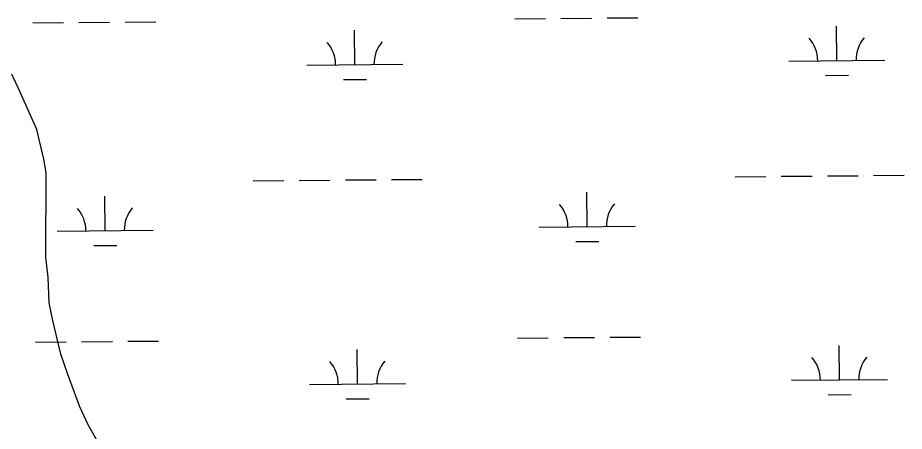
# Model space of a CAD drawing. Extents: x 3567028 to 3605064, y 510945 to 536587.
# Drawn here: x 3597631 to 3598554, y 531913 to 532344 of the extents above; entities that cross this region are included whole.
import ezdxf

# ---------------------------------------------------------------- set-up
doc = ezdxf.new("R2010")
doc.units = 0
doc.layers.add('V-SITE-VEGE', color=7, linetype='Continuous')
doc.layers.add('V-WETL-SWMP', color=7, linetype='Continuous')

msp = doc.modelspace()

# ---------------------------------------------------------------- linework, layer by layer
at = {"layer": 'V-SITE-VEGE'}
for p, q in [((3597633.86, 532265.92), (3597625.23, 532284.63)), ((3597643.72, 532243.46), (3597633.86, 532265.92)), ((3597651.11, 532227.24), (3597643.72, 532243.46)), ((3597658.44, 532196.09), (3597651.11, 532227.24)), ((3597660.86, 532182.38), (3597658.44, 532196.09)), ((3597660.45, 532094), (3597660.86, 532182.38)), ((3597662.84, 532072.83), (3597660.45, 532094)), ((3597663.97, 532046.68), (3597662.84, 532072.83)), ((3597667.61, 532027.99), (3597663.97, 532046.68)), ((3597676.17, 531993.09), (3597667.61, 532027.99)), ((3597683.54, 531971.9), (3597676.17, 531993.09)), ((3597695.83, 531938.23), (3597683.54, 531971.9)), ((3597704.46, 531919.52), (3597695.83, 531938.23)), ((3597721.75, 531889.56), (3597704.46, 531919.52))]:
    msp.add_line(p, q, dxfattribs=at)
at = {"layer": 'V-WETL-SWMP'}
for p, q in [((3598148.79, 532342.49), (3598180.79, 532342.76)), ((3598196.79, 532342.89), (3598228.79, 532343.16)), ((3598244.79, 532343.3), (3598276.79, 532343.57)), ((3597646.9, 532338.26), (3597678.9, 532338.53)), ((3597694.9, 532338.66), (3597726.9, 532338.93)), ((3597742.9, 532339.07), (3597774.9, 532339.34)), ((3598484.01, 532298.89), (3598483.71, 532334.88)), ((3597982.12, 532294.65), (3597981.82, 532330.65)), ((3598434.02, 532298.46), (3598534.01, 532299.31)), ((3597932.13, 532294.23), (3598032.12, 532295.07)), ((3597970.25, 532279.12), (3597994.25, 532279.32)), ((3598472.14, 532283.35), (3598496.14, 532283.56)), ((3598378.19, 532177.92), (3598410.19, 532178.19)), ((3598426.18, 532178.32), (3598458.18, 532178.59)), ((3598474.18, 532178.73), (3598506.18, 532179)), ((3598522.18, 532179.13), (3598554.18, 532179.4)), ((3597876.3, 532173.68), (3597908.3, 532173.95)), ((3597924.3, 532174.09), (3597956.29, 532174.36)), ((3597972.29, 532174.49), (3598004.29, 532174.76)), ((3598020.29, 532174.9), (3598052.29, 532175.17)), ((3598224.03, 532125.87), (3598223.72, 532161.87)), ((3597722.14, 532121.64), (3597721.84, 532157.64)), ((3597672.14, 532121.22), (3597772.14, 532122.06)), ((3598174.03, 532125.45), (3598274.03, 532126.3)), ((3597710.27, 532106.11), (3597734.27, 532106.31)), ((3598212.16, 532110.34), (3598236.16, 532110.54)), ((3598199.6, 532010.23), (3598231.59, 532010.5)), ((3598247.59, 532010.64), (3598279.59, 532010.91)), ((3597649.71, 532005.59), (3597681.71, 532005.86)), ((3597697.71, 532006), (3597729.7, 532006.27)), ((3597745.7, 532006.4), (3597777.7, 532006.67)), ((3598151.6, 532009.83), (3598183.6, 532010.1)), ((3598486.82, 531966.22), (3598486.52, 532002.22)), ((3597984.93, 531961.99), (3597984.63, 531997.99)), ((3598436.82, 531965.8), (3598536.82, 531966.65)), ((3597934.93, 531961.57), (3598034.93, 531962.41)), ((3597973.06, 531946.46), (3597997.06, 531946.66)), ((3598474.95, 531950.69), (3598498.95, 531950.89))]:
    msp.add_line(p, q, dxfattribs=at)
for centre, start, end in [((3597926.88, 532294.66), 359.71153, 41.25519), ((3598037.36, 532295.59), 139.71153, 181.25518), ((3598428.77, 532298.9), 359.71153, 41.25519), ((3598539.25, 532299.83), 139.71153, 181.25518), ((3598168.78, 532125.88), 359.71153, 41.25519), ((3598279.27, 532126.81), 139.71153, 181.25518), ((3597666.89, 532121.65), 359.71153, 41.25519), ((3597777.38, 532122.58), 139.71153, 181.25518), ((3597929.69, 531962), 359.71153, 41.25519), ((3598040.17, 531962.93), 139.71153, 181.25518), ((3598431.58, 531966.23), 359.71153, 41.25519), ((3598542.06, 531967.16), 139.71153, 181.25518)]:
    msp.add_arc(centre, 35.25, start, end, dxfattribs=at)

doc.saveas('drawing.dxf')
